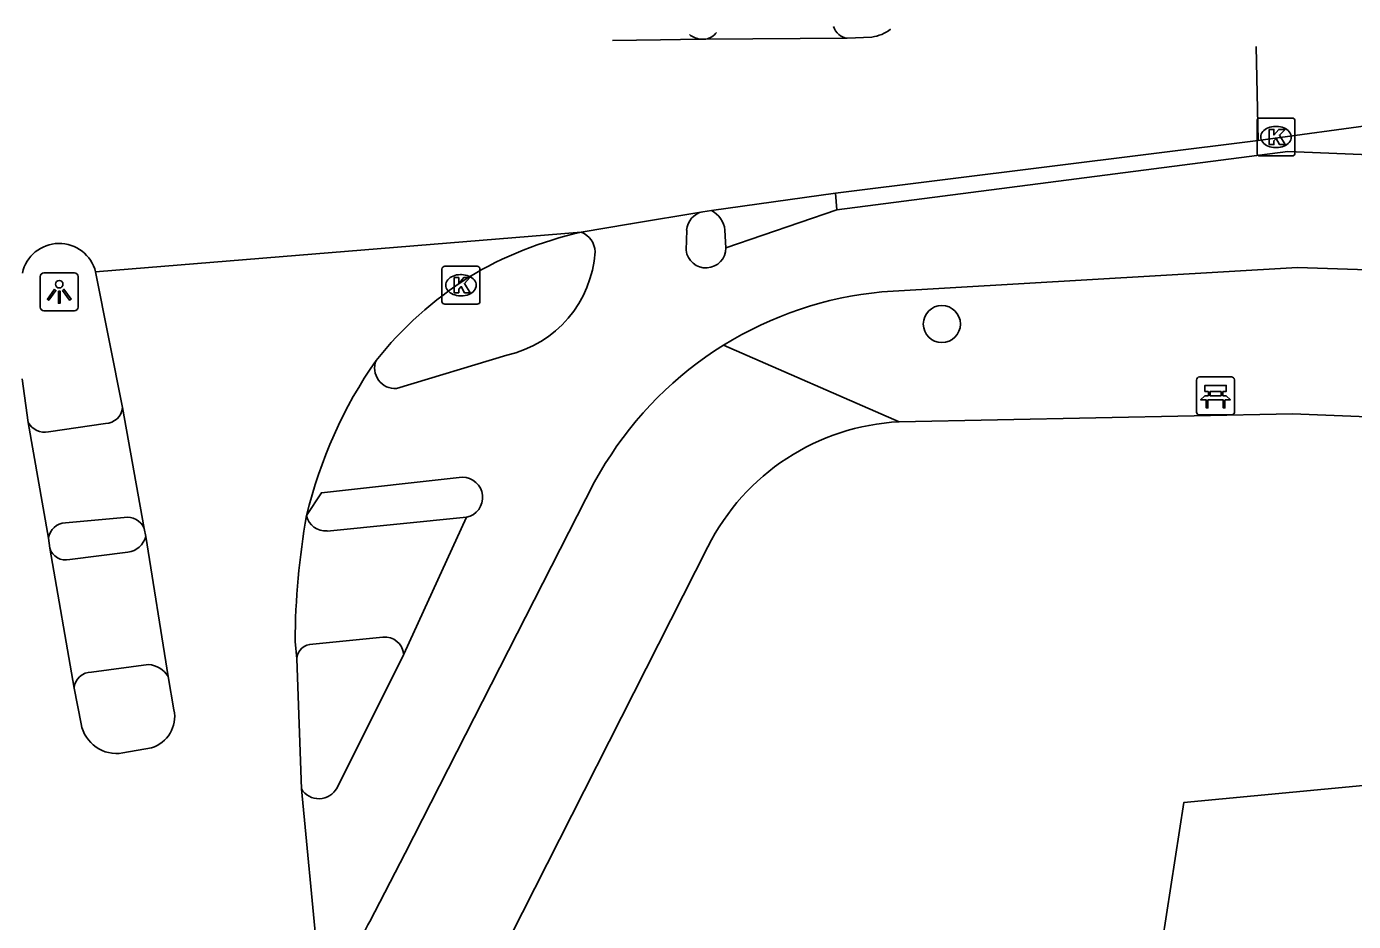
# Model space of a CAD drawing. Extents: x 160077 to 160945, y 386481 to 387498.
# Drawn here: x 160512.49 to 160547.49, y 387473.89 to 387497.51 of the extents above; entities that cross this region are included whole.
import ezdxf

# ---------------------------------------------------------------- set-up
doc = ezdxf.new("R2010")
doc.units = 0
for name, color, linetype in [('IMGEO_Bank', 7, 'Continuous'), ('IMGEO_Boom', 7, 'Continuous'), ('IMGEO_Fietspad_gesloten', 7, 'Continuous'), ('IMGEO_Fietspad_open', 7, 'Continuous'), ('IMGEO_Groenvoorziening', 7, 'Continuous'), ('IMGEO_Kolk', 7, 'Continuous'), ('IMGEO_Lichtpunt', 7, 'Continuous'), ('IMGEO_Rijbaan_lokaal_gesloten', 7, 'Continuous'), ('IMGEO_Rijbaan_lokaal_open', 7, 'Continuous'), ('IMGEO_Voetpad_gesloten', 7, 'Continuous'), ('IMGEO_Voetpad_open', 7, 'Continuous')]:
    doc.layers.add(name, color=color, linetype=linetype)

msp = doc.modelspace()

# ---------------------------------------------------------------- linework, layer by layer
at = {"layer": 'IMGEO_Bank'}
for p, q in [((160543.353, 387487.337), (160543.353, 387488.178)), ((160543.353, 387488.178), (160543.353, 387487.337)), ((160543.428, 387488.262), (160544.269, 387488.262)), ((160544.269, 387488.262), (160543.428, 387488.262)), ((160544.353, 387488.187), (160544.353, 387487.346)), ((160544.353, 387487.346), (160544.353, 387488.187)), ((160543.662, 387487.768), (160543.662, 387487.874)), ((160543.706, 387487.874), (160543.706, 387487.768)), ((160543.994, 387487.88), (160543.712, 387487.88)), ((160543.712, 387487.762), (160543.994, 387487.762)), ((160544, 387487.768), (160544, 387487.874)), ((160544.044, 387487.874), (160544.044, 387487.768)), ((160544.05, 387487.66), (160543.657, 387487.66)), ((160544.278, 387487.262), (160543.437, 387487.262)), ((160543.437, 387487.262), (160544.278, 387487.262))]:
    msp.add_line(p, q, dxfattribs=at)
for points in [[(160543.6, 387487.66), (160543.458, 387487.66), (160543.57, 387487.762), (160543.656, 387487.762)], [(160543.656, 387487.88), (160543.57, 387487.88), (160543.57, 387488.041), (160544.133, 387488.041), (160544.133, 387487.88), (160544.05, 387487.88)], [(160544.05, 387487.762), (160544.133, 387487.762), (160544.245, 387487.66), (160544.106, 387487.66)], [(160543.65, 387487.653), (160543.65, 387487.446), (160543.607, 387487.446), (160543.607, 387487.653)], [(160544.1, 387487.653), (160544.1, 387487.446), (160544.056, 387487.446), (160544.056, 387487.653)]]:
    msp.add_lwpolyline(points, dxfattribs=at)
for centre, radius, start, end in [((160543.431, 387488.184), 0.0779, 92.4484, 184.2845), ((160543.431, 387488.184), 0.0779, 92.4484, 184.2845), ((160544.275, 387488.184), 0.0779, 2.4484, 94.2845), ((160544.275, 387488.184), 0.0779, 2.4484, 94.2845), ((160543.655, 387487.873), 0.00671, 2.8957, 87.1043), ((160543.655, 387487.769), 0.00671, 272.8957, 357.1043), ((160543.712, 387487.873), 0.00671, 92.8957, 177.1043), ((160543.712, 387487.769), 0.00671, 182.8957, 267.1043), ((160543.994, 387487.873), 0.00671, 2.8957, 87.1043), ((160543.994, 387487.769), 0.00671, 272.8957, 357.1043), ((160544.051, 387487.873), 0.00671, 92.8957, 177.1043), ((160544.051, 387487.769), 0.00671, 182.8957, 267.1043), ((160543.6, 387487.653), 0.00671, 2.8957, 87.1043), ((160543.657, 387487.653), 0.00671, 92.8957, 177.1043), ((160544.049, 387487.653), 0.00671, 2.8957, 87.1043), ((160544.106, 387487.653), 0.00671, 92.8957, 177.1043), ((160543.431, 387487.34), 0.0779, 182.4484, 274.2845), ((160543.431, 387487.34), 0.0779, 182.4484, 274.2845), ((160544.275, 387487.34), 0.0779, 272.4484, 4.2845), ((160544.275, 387487.34), 0.0779, 272.4484, 4.2845)]:
    msp.add_arc(centre, radius, start, end, dxfattribs=at)
at = {"layer": 'IMGEO_Boom'}
msp.add_circle((160536.632, 387489.658), 0.489, dxfattribs=at)
at = {"layer": 'IMGEO_Fietspad_gesloten'}
msp.add_arc((160530.338, 387497.736), 0.568, 230.1005, 262.5235, dxfattribs=at)
at = {"layer": 'IMGEO_Fietspad_open'}
for points in [[(160749.508, 387485.986), (160748.026, 387485.96), (160545.762, 387494.213), (160533.86, 387492.67)], [(160533.86, 387492.67), (160530.934, 387491.669)], [(160529.885, 387491.606), (160529.901, 387492.132)], [(160535.052, 387490.507), (160546.015, 387491.152), (160553.125, 387490.911), (160747.535, 387483.022), (160748.691, 387482.994)], [(160525.158, 387488.836), (160522.249, 387487.958)], [(160514.572, 387487.034), (160513.064, 387486.812)], [(160521.539, 387473.894), (160522.479, 387475.699), (160527.473, 387485.491), (160527.755, 387485.976)], [(160519.874, 387484.607), (160520.266, 387485.206), (160523.98, 387485.617)], [(160513.513, 387484.417), (160515.062, 387484.557)], [(160524.092, 387484.56), (160522.438, 387480.948)], [(160522.438, 387480.948), (160520.678, 387477.424)]]:
    msp.add_lwpolyline(points, dxfattribs=at)
for centre, radius, start, end in [((160530.44, 387492.095), 0.541, 102.3126, 176.0633), ((160526.919, 387491.548), 0.567, 1.7728, 69.5763), ((160524.486, 387491.767), 3.007, 282.9176, 356.1708), ((160530.408, 387491.665), 0.526, 186.4662, 0.4076), ((160535.958, 387480.911), 9.639, 95.3939, 121.8538), ((160535.966, 387480.897), 9.655, 121.8508, 148.2595), ((160522.207, 387488.495), 0.538, 157.8338, 274.5059), ((160514.553, 387487.504), 0.47, 272.2966, 354.1524), ((160512.976, 387487.323), 0.518, 210.2161, 279.7735), ((160523.984, 387485.083), 0.534, 281.6772, 90.4198), ((160515.139, 387484.071), 0.492, 23.2505, 98.9534), ((160513.536, 387483.942), 0.475, 92.7325, 172.1956), ((160520.199, 387477.67), 0.538, 210.7014, 332.829), ((160528.178, 387470.292), 7.553, 151.5194, 163.3932)]:
    msp.add_arc(centre, radius, start, end, dxfattribs=at)
at = {"layer": 'IMGEO_Groenvoorziening'}
msp.add_lwpolyline([(160525.051, 387462.081), (160541.077, 387464.558), (160541.983, 387470.387), (160543.017, 387477.036), (160575.946, 387480.154), (160584.088, 387468.697), (160592.027, 387457.524), (160592.503, 387453.837), (160577.226, 387451.446)], dxfattribs=at)
at = {"layer": 'IMGEO_Kolk'}
for p, q in [((160545.021, 387495.094), (160545.873, 387495.094)), ((160544.946, 387494.168), (160544.946, 387495.02)), ((160545.434, 387494.874), (160545.459, 387494.874)), ((160545.947, 387495.02), (160545.947, 387494.168)), ((160545.873, 387494.094), (160545.021, 387494.094)), ((160545.457, 387494.314), (160545.432, 387494.314)), ((160523.446, 387490.257), (160523.446, 387491.109)), ((160523.521, 387491.183), (160524.373, 387491.183)), ((160523.934, 387490.963), (160523.959, 387490.963)), ((160524.447, 387491.109), (160524.447, 387490.257)), ((160524.373, 387490.183), (160523.521, 387490.183)), ((160523.957, 387490.403), (160523.932, 387490.403))]:
    msp.add_line(p, q, dxfattribs=at)
for points in [[(160545.021, 387495.094), (160545.873, 387495.094)], [(160544.946, 387494.168), (160544.946, 387495.02)], [(160545.267, 387494.794), (160545.39, 387494.794), (160545.39, 387494.643), (160545.52, 387494.794), (160545.684, 387494.794), (160545.538, 387494.643), (160545.691, 387494.394), (160545.539, 387494.394), (160545.454, 387494.558), (160545.39, 387494.491), (160545.39, 387494.394), (160545.267, 387494.394), (160545.267, 387494.794)], [(160545.947, 387495.02), (160545.947, 387494.168)], [(160545.873, 387494.094), (160545.021, 387494.094)], [(160523.446, 387490.257), (160523.446, 387491.109)], [(160523.521, 387491.183), (160524.373, 387491.183)], [(160523.767, 387490.883), (160523.89, 387490.883), (160523.89, 387490.732), (160524.02, 387490.883), (160524.184, 387490.883), (160524.038, 387490.732), (160524.191, 387490.483), (160524.039, 387490.483), (160523.954, 387490.647), (160523.89, 387490.58), (160523.89, 387490.483), (160523.767, 387490.483), (160523.767, 387490.883)], [(160524.447, 387491.109), (160524.447, 387490.257)], [(160524.373, 387490.183), (160523.521, 387490.183)]]:
    msp.add_lwpolyline(points, dxfattribs=at)
for centre, start, end in [((160545.023, 387495.018), 91.552, 178.448), ((160545.023, 387495.018), 91.552, 178.448), ((160545.871, 387495.018), 1.552, 88.448), ((160545.871, 387495.018), 1.552, 88.448), ((160545.023, 387494.17), 181.552, 268.448), ((160545.023, 387494.17), 181.552, 268.448), ((160545.871, 387494.17), 271.552, 358.448), ((160545.871, 387494.17), 271.552, 358.448), ((160523.523, 387491.107), 91.552, 178.448), ((160523.523, 387491.107), 91.552, 178.448), ((160524.371, 387491.107), 1.552, 88.448), ((160524.371, 387491.107), 1.552, 88.448), ((160523.523, 387490.259), 181.552, 268.448), ((160523.523, 387490.259), 181.552, 268.448), ((160524.371, 387490.259), 271.552, 358.448), ((160524.371, 387490.259), 271.552, 358.448)]:
    msp.add_arc(centre, 0.0765, start, end, dxfattribs=at)
for centre, major_axis, ratio, start_param, end_param in [((160545.433, 387494.594), (-0.387, 0.002), 0.722429, 4.712389, 7.853982), ((160545.458, 387494.594), (-0.39, 0.002), 0.717154, 1.570796, 4.712389), ((160523.933, 387490.683), (-0.387, 0.002), 0.722429, 4.712389, 7.853982), ((160523.958, 387490.683), (-0.39, 0.002), 0.717154, 1.570796, 4.712389)]:
    msp.add_ellipse(centre, major_axis=major_axis, ratio=ratio, start_param=start_param, end_param=end_param, dxfattribs=at)
at = {"layer": 'IMGEO_Lichtpunt'}
for p, q in [((160512.85, 387490.912), (160512.85, 387490.105)), ((160512.85, 387490.912), (160512.85, 387490.105)), ((160513.752, 387491.007), (160512.944, 387491.007)), ((160513.752, 387491.007), (160512.944, 387491.007)), ((160513.846, 387490.105), (160513.846, 387490.912)), ((160513.846, 387490.105), (160513.846, 387490.912)), ((160512.944, 387490.011), (160513.752, 387490.011)), ((160512.944, 387490.011), (160513.752, 387490.011))]:
    msp.add_line(p, q, dxfattribs=at)
for points in [[(160513.224, 387490.576), (160513.263, 387490.548), (160513.075, 387490.286), (160513.037, 387490.313), (160513.224, 387490.576)], [(160513.326, 387490.528), (160513.373, 387490.528), (160513.373, 387490.206), (160513.326, 387490.206), (160513.326, 387490.528)], [(160513.436, 387490.548), (160513.474, 387490.575), (160513.661, 387490.313), (160513.622, 387490.285), (160513.436, 387490.548)]]:
    msp.add_lwpolyline(points, dxfattribs=at)
msp.add_circle((160513.349, 387490.71), 0.0994, dxfattribs=at)
for centre, start, end in [((160512.944, 387490.912), 90, 180), ((160512.944, 387490.912), 90, 180), ((160513.752, 387490.912), 0, 90), ((160513.752, 387490.912), 0, 90), ((160512.944, 387490.105), 180, 270), ((160512.944, 387490.105), 180, 270), ((160513.752, 387490.105), 270, 0), ((160513.752, 387490.105), 270, 360)]:
    msp.add_arc(centre, 0.0946, start, end, dxfattribs=at)
at = {"layer": 'IMGEO_Rijbaan_lokaal_gesloten'}
for points in [[(160530.264, 387497.173), (160529.213, 387497.16), (160527.945, 387497.144), (160527.941, 387497.144)], [(160530.406, 387497.175), (160530.264, 387497.173)], [(160534.135, 387497.201), (160530.406, 387497.175)], [(160534.786, 387497.231), (160534.135, 387497.201)], [(160544.972, 387494.506), (160544.923, 387496.983)], [(160533.824, 387493.114), (160544.972, 387494.506)], [(160530.556, 387492.656), (160533.824, 387493.114)], [(160527.117, 387492.08), (160528.421, 387492.3), (160530.325, 387492.623)], [(160530.325, 387492.623), (160530.556, 387492.656)], [(160514.309, 387491.033), (160527.117, 387492.08)], [(160514.309, 387491.033), (160515.021, 387487.456)], [(160512.528, 387487.062), (160512.371, 387488.215)], [(160515.591, 387484.265), (160515.021, 387487.456)], [(160512.528, 387487.062), (160513.065, 387484.007)], [(160515.591, 387484.265), (160515.631, 387484.053)], [(160513.099, 387483.745), (160513.065, 387484.007)], [(160515.631, 387484.053), (160516.224, 387480.356)], [(160513.743, 387480.047), (160513.099, 387483.745)], [(160519.616, 387480.82), (160519.572, 387481.281)], [(160519.737, 387477.395), (160519.616, 387480.82)], [(160513.926, 387479.108), (160513.743, 387480.047)], [(160516.224, 387480.356), (160516.377, 387479.479)], [(160515.782, 387478.474), (160515.03, 387478.34)], [(160519.737, 387477.395), (160520.153, 387473.063), (160520.25, 387472.321)]]:
    msp.add_lwpolyline(points, dxfattribs=at)
for centre, radius, start, end in [((160534.635, 387498.28), 1.06, 278.1672, 307.3858), ((160534.641, 387498.273), 1.051, 307.3862, 307.4087), ((160529.218, 387482.537), 9.772, 102.4187, 121.2374), ((160513.347, 387490.793), 0.992, 13.9844, 167.8541), ((160529.525, 387482.452), 10.006, 122.4823, 141.3703), ((160531.651, 387481.784), 12.111, 145.1867, 166.5198), ((160539.451, 387481.153), 19.88, 169.9934, 179.6302), ((160515.528, 387479.303), 0.867, 287.0232, 11.7224), ((160514.866, 387479.282), 0.956, 190.4602, 279.8908)]:
    msp.add_arc(centre, radius, start, end, dxfattribs=at)
at = {"layer": 'IMGEO_Rijbaan_lokaal_open'}
msp.add_lwpolyline([(160544.972, 387494.506), (160548.202, 387494.942)], dxfattribs=at)
at = {"layer": 'IMGEO_Voetpad_gesloten'}
for centre, radius, start, end in [((160530.327, 387497.615), 0.447, 280.1938, 324.5072), ((160534.192, 387497.629), 0.432, 196.1078, 262.465)]:
    msp.add_arc(centre, radius, start, end, dxfattribs=at)
at = {"layer": 'IMGEO_Voetpad_open'}
for points in [[(160533.824, 387493.114), (160533.86, 387492.67)], [(160530.934, 387491.669), (160530.911, 387492.14)], [(160530.871, 387489.098), (160535.507, 387487.08)], [(160535.507, 387487.08), (160545.885, 387487.287), (160598.969, 387485.166)], [(160520.419, 387484.197), (160524.092, 387484.56)], [(160515.162, 387483.64), (160513.625, 387483.448)], [(160524.592, 387472.202), (160530.462, 387483.784)], [(160521.885, 387481.397), (160520.038, 387481.21)], [(160514.204, 387480.474), (160515.704, 387480.673)]]:
    msp.add_lwpolyline(points, dxfattribs=at)
for centre, radius, start, end in [((160530.232, 387492.053), 0.684, 7.2923, 61.7625), ((160535.819, 387481.094), 5.994, 92.9791, 153.3357), ((160520.376, 387484.707), 0.511, 191.2211, 274.8711), ((160515.091, 387484.194), 0.558, 277.3345, 345.3996), ((160513.517, 387483.871), 0.436, 196.7646, 284.3339), ((160520.024, 387480.802), 0.408, 88.0215, 177.4649), ((160521.935, 387480.893), 0.506, 6.2306, 95.6207), ((160514.2, 387480.015), 0.459, 89.5587, 176.0559), ((160515.663, 387480.021), 0.653, 30.827, 86.4388)]:
    msp.add_arc(centre, radius, start, end, dxfattribs=at)

doc.saveas('drawing.dxf')
